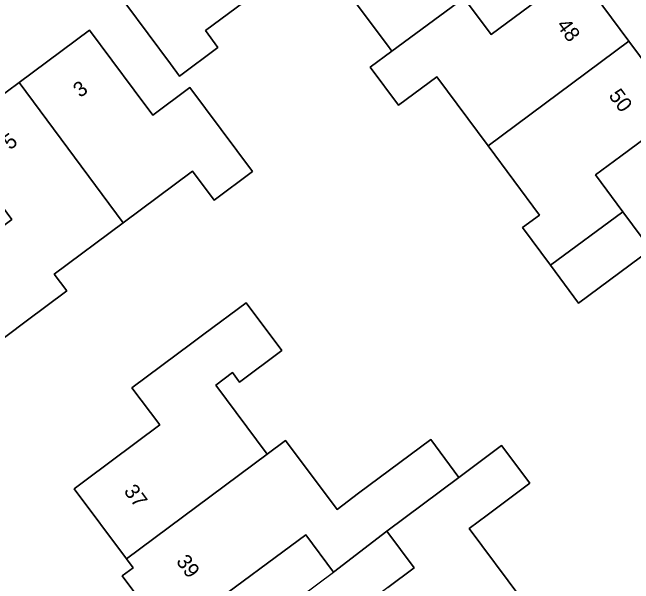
# Model space of a CAD drawing. Extents: x 163426 to 164192, y 380329 to 381641.
# Drawn here: x 163703.91 to 163745.36, y 381429.97 to 381468.08 of the extents above; entities that cross this region are included whole.
import ezdxf

# ---------------------------------------------------------------- set-up
doc = ezdxf.new("R2010")
doc.units = 0
for name, color, linetype in [('IMGEO_Erf', 7, 'Continuous'), ('IMGEO_Pand', 7, 'Continuous'), ('IMGEO_Pand_nummerreeks', 7, 'Continuous'), ('IMGEO_Pand_overbouw', 7, 'Continuous')]:
    doc.layers.add(name, color=color, linetype=linetype)

msp = doc.modelspace()

# ---------------------------------------------------------------- linework, layer by layer
at = {"layer": 'IMGEO_Erf'}
for points in [[(163734.352, 381468.628), (163735.844, 381466.615), (163741.56, 381470.85), (163745.038, 381466.162), (163748.52, 381461.47), (163744.503, 381458.494), (163742.81, 381457.24), (163744.631, 381454.777), (163746.5, 381452.25), (163741.689, 381448.68), (163739.815, 381451.206), (163737.947, 381453.724), (163739.07, 381454.557), (163735.643, 381459.175), (163732.228, 381463.778), (163729.67, 381461.88), (163727.78, 381464.416), (163729.226, 381465.49), (163728.933, 381465.883), (163726.917, 381468.59)], [(163721.409, 381470.302), (163716.795, 381466.864), (163717.626, 381465.749), (163715.058, 381463.835), (163714.458, 381464.641), (163711.47, 381468.65)], [(163713.81, 381427.034), (163711.243, 381430.48), (163711.965, 381431.018), (163711.517, 381431.619), (163708.03, 381436.3), (163708.832, 381436.898), (163713.74, 381440.56), (163711.87, 381443.03), (163715.884, 381446.012), (163716.69, 381446.61), (163719.518, 381448.708), (163721.888, 381445.514), (163719.063, 381443.418), (163718.598, 381444.044), (163717.475, 381443.209), (163720.904, 381438.598), (163722.14, 381439.525), (163725.571, 381434.922), (163727.009, 381435.994), (163731.82, 381439.58), (163733.697, 381437.058), (163736.539, 381439.186), (163738.429, 381436.662), (163735.58, 381434.529), (163734.392, 381433.644), (163737.844, 381429.013)], [(163728.949, 381429.699), (163730.718, 381431.018), (163728.895, 381433.463), (163725.34, 381430.735), (163723.484, 381433.231), (163716.759, 381428.231)]]:
    msp.add_lwpolyline(points, dxfattribs=at)
msp.add_lwpolyline([(163704.833, 381447.472), (163700.824, 381444.483), (163699.044, 381446.873), (163699.344, 381449.633), (163702.004, 381451.573), (163701.374, 381452.423), (163703.884, 381454.253), (163699.664, 381459.923), (163704.354, 381463.408), (163709.044, 381466.893), (163712.031, 381462.883), (163713.274, 381461.213), (163715.759, 381463.066), (163719.934, 381457.463), (163717.366, 381455.558), (163715.926, 381457.49), (163711.304, 381454.043), (163706.707, 381450.615), (163707.544, 381449.493)], close=True, dxfattribs=at)
at = {"layer": 'IMGEO_Pand'}
for points in [[(163714.437, 381479.683), (163721.409, 381470.302), (163725.863, 381473.621), (163728.65, 381469.882), (163726.917, 381468.59), (163728.933, 381465.883), (163729.226, 381465.49), (163734.031, 381469.061), (163735.603, 381470.229), (163731.35, 381475.97), (163725.11, 381478.73), (163723.373, 381477.439), (163719.1, 381483.175)], [(163721.409, 381470.302), (163714.437, 381479.683), (163709.76, 381476.18), (163710.457, 381475.24), (163713.968, 381470.501), (163711.47, 381468.65), (163714.458, 381464.641), (163715.058, 381463.835), (163717.626, 381465.749), (163716.795, 381466.864)], [(163745.038, 381466.162), (163741.56, 381470.85), (163735.844, 381466.615), (163734.352, 381468.628), (163734.031, 381469.061), (163729.226, 381465.49), (163727.78, 381464.416), (163729.67, 381461.88), (163732.228, 381463.778), (163735.643, 381459.175)], [(163711.304, 381454.043), (163715.926, 381457.49), (163717.366, 381455.558), (163719.934, 381457.463), (163715.759, 381463.066), (163713.274, 381461.213), (163712.031, 381462.883), (163709.044, 381466.893), (163704.354, 381463.408)], [(163744.631, 381454.777), (163742.81, 381457.24), (163744.503, 381458.494), (163748.52, 381461.47), (163745.038, 381466.162), (163735.643, 381459.175), (163739.07, 381454.557), (163737.947, 381453.724), (163739.815, 381451.206)], [(163711.304, 381454.043), (163704.354, 381463.408), (163699.664, 381459.923), (163703.884, 381454.253), (163701.374, 381452.423), (163702.004, 381451.573), (163699.344, 381449.633), (163699.044, 381446.873), (163700.824, 381444.483), (163704.833, 381447.472), (163707.544, 381449.493), (163706.707, 381450.615)], [(163744.631, 381454.777), (163739.815, 381451.206), (163741.689, 381448.68), (163746.5, 381452.25)], [(163717.475, 381443.209), (163718.598, 381444.044), (163719.063, 381443.418), (163721.888, 381445.514), (163719.518, 381448.708), (163716.69, 381446.61), (163715.884, 381446.012), (163711.87, 381443.03), (163713.74, 381440.56), (163708.832, 381436.898), (163708.03, 381436.3), (163711.517, 381431.619), (163720.904, 381438.598)], [(163733.697, 381437.058), (163731.82, 381439.58), (163727.009, 381435.994), (163725.571, 381434.922), (163722.14, 381439.525), (163720.904, 381438.598), (163711.517, 381431.619), (163711.965, 381431.018), (163711.243, 381430.48), (163713.81, 381427.034), (163714.532, 381427.572), (163715.01, 381426.93), (163716.759, 381428.231), (163723.484, 381433.231), (163725.34, 381430.735), (163728.895, 381433.463)], [(163737.844, 381429.013), (163734.392, 381433.644), (163735.58, 381434.529), (163738.429, 381436.662), (163736.539, 381439.186), (163733.697, 381437.058), (163728.895, 381433.463), (163730.718, 381431.018), (163728.949, 381429.699), (163727.089, 381428.312), (163724.94, 381426.71), (163728.442, 381422.029)]]:
    msp.add_lwpolyline(points, close=True, dxfattribs=at)
at = {"layer": 'IMGEO_Pand_overbouw'}
msp.add_lwpolyline([(163716.759, 381428.231), (163718.615, 381425.735), (163725.34, 381430.735), (163723.484, 381433.231)], close=True, dxfattribs=at)

# ---------------------------------------------------------------- texts
at = {"layer": 'IMGEO_Pand_nummerreeks'}
for s, rotation, p in [('48', 306.5774, (163740.175, 381467.211)), ('3', 36.6149, (163708.434, 381462.353)), ('50', 306.5756, (163743.655, 381462.522)), ('5', 36.6149, (163703.744, 381458.868)), ('37', 306.6863, (163711.303, 381436.126)), ('39', 306.6863, (163714.793, 381431.441))]:
    msp.add_text(s, height=1, rotation=rotation, dxfattribs=at).set_placement(p)

doc.saveas('drawing.dxf')
